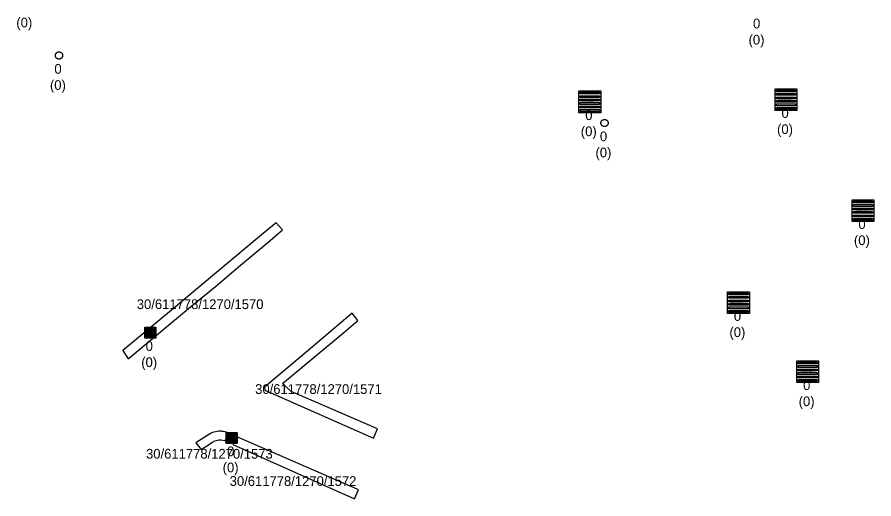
# Model space of a CAD drawing. Extents: x -606452 to -604459, y -1157823 to -1156972.
# Drawn here: x -605037.7 to -604978.6, y -1157404.5 to -1157371.3 of the extents above; entities that cross this region are included whole.
import ezdxf

# ---------------------------------------------------------------- set-up
doc = ezdxf.new("R2010")
doc.units = 0
for name, color, linetype in [('Odvodnění plošné', 7, 'Continuous'), ('Uliční vpusť', 7, 'Continuous'), ('Vstupní šachta stoky', 7, 'Continuous')]:
    doc.layers.add(name, color=color, linetype=linetype)

msp = doc.modelspace()

# ---------------------------------------------------------------- linework, layer by layer
at = {"layer": 'Odvodnění plošné'}
for points in [[(-605028.769, -1157392.908), (-605030.372, -1157394.244), (-605030.018, -1157394.819), (-605025.85, -1157391.35), (-605023.89, -1157389.74), (-605022.41, -1157388.48), (-605020.38, -1157386.82), (-605019.38, -1157385.93), (-605019.825, -1157385.453), (-605020.832, -1157386.292), (-605027.175, -1157391.579), (-605027.971, -1157392.243)], [(-605013.108, -1157400.283), (-605012.83, -1157399.644), (-605018.77, -1157397.064), (-605019.367, -1157396.53), (-605015.155, -1157393.008), (-605014.177, -1157392.19), (-605014.57, -1157391.68), (-605017.619, -1157394.254), (-605019.76, -1157396.062), (-605020.61, -1157396.78), (-605020.6, -1157396.97), (-605019.031, -1157397.664)], [(-605023.861, -1157400.424), (-605023.741, -1157400.409), (-605023.619, -1157400.409), (-605023.498, -1157400.424), (-605023.38, -1157400.455), (-605023.337, -1157400.47), (-605023.123, -1157399.91), (-605023.257, -1157399.869), (-605023.356, -1157399.843), (-605023.434, -1157399.829), (-605023.545, -1157399.815), (-605023.609, -1157399.81), (-605023.778, -1157399.81), (-605023.796, -1157399.812), (-605024.002, -1157399.842), (-605024.192, -1157399.891), (-605024.348, -1157399.957), (-605025.355, -1157400.597), (-605024.972, -1157401.063), (-605024.211, -1157400.568), (-605024.047, -1157400.476)], [(-605022.567, -1157400.166), (-605022.812, -1157400.713), (-605014.409, -1157404.464), (-605014.225, -1157404.04), (-605014.137, -1157403.839), (-605014.225, -1157403.801)]]:
    msp.add_lwpolyline(points, close=True, dxfattribs=at)
at = {"layer": 'Uliční vpusť'}
for points in [[(-604998.95, -1157376.37), (-604997.45, -1157376.37), (-604997.45, -1157377.87), (-604998.95, -1157377.87)], [(-604985.43, -1157376.22), (-604983.93, -1157376.22), (-604983.93, -1157377.72), (-604985.43, -1157377.72)], [(-604985.34, -1157376.31), (-604984.02, -1157376.31), (-604984.02, -1157376.43), (-604985.34, -1157376.43)], [(-604998.86, -1157376.46), (-604997.54, -1157376.46), (-604997.54, -1157376.58), (-604998.86, -1157376.58)], [(-604998.86, -1157376.7), (-604997.54, -1157376.7), (-604997.54, -1157376.82), (-604998.86, -1157376.82)], [(-604998.86, -1157376.94), (-604997.54, -1157376.94), (-604997.54, -1157377.06), (-604998.86, -1157377.06)], [(-604985.34, -1157376.55), (-604984.02, -1157376.55), (-604984.02, -1157376.67), (-604985.34, -1157376.67)], [(-604985.34, -1157376.79), (-604984.02, -1157376.79), (-604984.02, -1157376.91), (-604985.34, -1157376.91)], [(-604998.86, -1157377.18), (-604997.54, -1157377.18), (-604997.54, -1157377.3), (-604998.86, -1157377.3)], [(-604998.86, -1157377.42), (-604997.54, -1157377.42), (-604997.54, -1157377.54), (-604998.86, -1157377.54)], [(-604985.34, -1157377.03), (-604984.02, -1157377.03), (-604984.02, -1157377.15), (-604985.34, -1157377.15)], [(-604985.34, -1157377.27), (-604984.02, -1157377.27), (-604984.02, -1157377.39), (-604985.34, -1157377.39)], [(-604985.34, -1157377.51), (-604984.02, -1157377.51), (-604984.02, -1157377.63), (-604985.34, -1157377.63)], [(-604998.86, -1157377.66), (-604997.54, -1157377.66), (-604997.54, -1157377.78), (-604998.86, -1157377.78)], [(-604980.13, -1157383.87), (-604978.63, -1157383.87), (-604978.63, -1157385.37), (-604980.13, -1157385.37)], [(-604980.04, -1157383.96), (-604978.72, -1157383.96), (-604978.72, -1157384.08), (-604980.04, -1157384.08)], [(-604980.04, -1157384.2), (-604978.72, -1157384.2), (-604978.72, -1157384.32), (-604980.04, -1157384.32)], [(-604980.04, -1157384.44), (-604978.72, -1157384.44), (-604978.72, -1157384.56), (-604980.04, -1157384.56)], [(-604980.04, -1157384.68), (-604978.72, -1157384.68), (-604978.72, -1157384.8), (-604980.04, -1157384.8)], [(-604980.04, -1157384.92), (-604978.72, -1157384.92), (-604978.72, -1157385.04), (-604980.04, -1157385.04)], [(-604980.04, -1157385.16), (-604978.72, -1157385.16), (-604978.72, -1157385.28), (-604980.04, -1157385.28)], [(-604988.71, -1157390.2), (-604987.21, -1157390.2), (-604987.21, -1157391.7), (-604988.71, -1157391.7)], [(-604988.62, -1157390.29), (-604987.3, -1157390.29), (-604987.3, -1157390.41), (-604988.62, -1157390.41)], [(-604988.62, -1157390.53), (-604987.3, -1157390.53), (-604987.3, -1157390.65), (-604988.62, -1157390.65)], [(-604988.62, -1157390.77), (-604987.3, -1157390.77), (-604987.3, -1157390.89), (-604988.62, -1157390.89)], [(-604988.62, -1157391.01), (-604987.3, -1157391.01), (-604987.3, -1157391.13), (-604988.62, -1157391.13)], [(-604988.62, -1157391.25), (-604987.3, -1157391.25), (-604987.3, -1157391.37), (-604988.62, -1157391.37)], [(-604988.62, -1157391.49), (-604987.3, -1157391.49), (-604987.3, -1157391.61), (-604988.62, -1157391.61)], [(-605028.865, -1157392.645), (-605028.115, -1157392.645), (-605028.115, -1157393.395), (-605028.865, -1157393.395)], [(-605028.82, -1157392.69), (-605028.16, -1157392.69), (-605028.16, -1157392.75), (-605028.82, -1157392.75)], [(-605028.82, -1157392.81), (-605028.16, -1157392.81), (-605028.16, -1157392.87), (-605028.82, -1157392.87)], [(-605028.82, -1157392.93), (-605028.16, -1157392.93), (-605028.16, -1157392.99), (-605028.82, -1157392.99)], [(-605028.82, -1157393.05), (-605028.16, -1157393.05), (-605028.16, -1157393.11), (-605028.82, -1157393.11)], [(-605028.82, -1157393.17), (-605028.16, -1157393.17), (-605028.16, -1157393.23), (-605028.82, -1157393.23)], [(-605028.82, -1157393.29), (-605028.16, -1157393.29), (-605028.16, -1157393.35), (-605028.82, -1157393.35)], [(-604983.94, -1157394.96), (-604982.44, -1157394.96), (-604982.44, -1157396.46), (-604983.94, -1157396.46)], [(-604983.85, -1157395.05), (-604982.53, -1157395.05), (-604982.53, -1157395.17), (-604983.85, -1157395.17)], [(-604983.85, -1157395.29), (-604982.53, -1157395.29), (-604982.53, -1157395.41), (-604983.85, -1157395.41)], [(-604983.85, -1157395.53), (-604982.53, -1157395.53), (-604982.53, -1157395.65), (-604983.85, -1157395.65)], [(-604983.85, -1157395.77), (-604982.53, -1157395.77), (-604982.53, -1157395.89), (-604983.85, -1157395.89)], [(-604983.85, -1157396.01), (-604982.53, -1157396.01), (-604982.53, -1157396.13), (-604983.85, -1157396.13)], [(-604983.85, -1157396.25), (-604982.53, -1157396.25), (-604982.53, -1157396.37), (-604983.85, -1157396.37)], [(-605023.255, -1157399.895), (-605022.505, -1157399.895), (-605022.505, -1157400.645), (-605023.255, -1157400.645)], [(-605023.21, -1157399.94), (-605022.55, -1157399.94), (-605022.55, -1157400), (-605023.21, -1157400)], [(-605023.21, -1157400.06), (-605022.55, -1157400.06), (-605022.55, -1157400.12), (-605023.21, -1157400.12)], [(-605023.21, -1157400.18), (-605022.55, -1157400.18), (-605022.55, -1157400.24), (-605023.21, -1157400.24)], [(-605023.21, -1157400.3), (-605022.55, -1157400.3), (-605022.55, -1157400.36), (-605023.21, -1157400.36)], [(-605023.21, -1157400.42), (-605022.55, -1157400.42), (-605022.55, -1157400.48), (-605023.21, -1157400.48)], [(-605023.21, -1157400.54), (-605022.55, -1157400.54), (-605022.55, -1157400.6), (-605023.21, -1157400.6)]]:
    msp.add_lwpolyline(points, close=True, dxfattribs=at)
at = {"layer": 'Vstupní šachta stoky'}
for p, q in [((-605034.793, -1157373.681), (-605034.78, -1157373.681)), ((-604997.203, -1157378.33), (-604997.19, -1157378.33))]:
    msp.add_line(p, q, dxfattribs=at)
for points in [[(-605034.78, -1157373.681), (-605034.767, -1157373.681), (-605034.754, -1157373.682), (-605034.741, -1157373.684), (-605034.728, -1157373.687), (-605034.715, -1157373.69), (-605034.702, -1157373.693), (-605034.69, -1157373.698), (-605034.678, -1157373.703), (-605034.666, -1157373.709), (-605034.654, -1157373.715), (-605034.643, -1157373.722), (-605034.632, -1157373.73), (-605034.622, -1157373.738), (-605034.612, -1157373.746), (-605034.602, -1157373.755), (-605034.593, -1157373.765), (-605034.585, -1157373.775), (-605034.577, -1157373.786), (-605034.569, -1157373.797), (-605034.562, -1157373.808), (-605034.556, -1157373.82), (-605034.551, -1157373.832), (-605034.546, -1157373.844), (-605034.541, -1157373.856), (-605034.538, -1157373.869), (-605034.535, -1157373.882), (-605034.533, -1157373.895), (-605034.531, -1157373.908), (-605034.53, -1157373.921), (-605034.53, -1157373.934), (-605034.531, -1157373.948), (-605034.532, -1157373.961), (-605034.534, -1157373.974), (-605034.536, -1157373.987), (-605034.54, -1157373.999), (-605034.543, -1157374.012), (-605034.548, -1157374.024), (-605034.553, -1157374.037), (-605034.559, -1157374.048), (-605034.566, -1157374.06), (-605034.573, -1157374.071), (-605034.58, -1157374.082), (-605034.589, -1157374.092), (-605034.597, -1157374.102), (-605034.607, -1157374.111), (-605034.617, -1157374.12), (-605034.627, -1157374.129), (-605034.637, -1157374.136), (-605034.648, -1157374.144), (-605034.66, -1157374.15), (-605034.672, -1157374.156), (-605034.684, -1157374.162), (-605034.696, -1157374.166), (-605034.708, -1157374.171), (-605034.721, -1157374.174), (-605034.734, -1157374.177), (-605034.747, -1157374.179), (-605034.76, -1157374.18), (-605034.773, -1157374.181), (-605034.787, -1157374.181), (-605034.8, -1157374.18), (-605034.813, -1157374.179), (-605034.826, -1157374.177), (-605034.839, -1157374.174), (-605034.852, -1157374.171), (-605034.864, -1157374.166), (-605034.876, -1157374.162), (-605034.888, -1157374.156), (-605034.9, -1157374.15), (-605034.912, -1157374.144), (-605034.923, -1157374.136), (-605034.933, -1157374.129), (-605034.943, -1157374.12), (-605034.953, -1157374.111), (-605034.963, -1157374.102), (-605034.971, -1157374.092), (-605034.98, -1157374.082), (-605034.987, -1157374.071), (-605034.994, -1157374.06), (-605035.001, -1157374.048), (-605035.007, -1157374.037), (-605035.012, -1157374.024), (-605035.017, -1157374.012), (-605035.02, -1157373.999), (-605035.024, -1157373.987), (-605035.026, -1157373.974), (-605035.028, -1157373.961), (-605035.029, -1157373.948), (-605035.03, -1157373.934), (-605035.03, -1157373.921), (-605035.029, -1157373.908), (-605035.027, -1157373.895), (-605035.025, -1157373.882), (-605035.022, -1157373.869), (-605035.019, -1157373.856), (-605035.014, -1157373.844), (-605035.009, -1157373.832), (-605035.004, -1157373.82), (-605034.998, -1157373.808), (-605034.991, -1157373.797)], [(-605034.991, -1157373.797), (-605034.983, -1157373.786), (-605034.975, -1157373.775), (-605034.967, -1157373.765), (-605034.958, -1157373.755), (-605034.948, -1157373.746), (-605034.938, -1157373.738), (-605034.928, -1157373.73), (-605034.917, -1157373.722), (-605034.906, -1157373.715), (-605034.894, -1157373.709), (-605034.882, -1157373.703), (-605034.87, -1157373.698), (-605034.858, -1157373.693), (-605034.845, -1157373.69), (-605034.832, -1157373.687), (-605034.819, -1157373.684), (-605034.806, -1157373.682), (-605034.793, -1157373.681)], [(-604997.19, -1157378.33), (-604997.177, -1157378.33), (-604997.164, -1157378.331), (-604997.151, -1157378.333), (-604997.138, -1157378.336), (-604997.125, -1157378.339), (-604997.112, -1157378.342), (-604997.1, -1157378.347), (-604997.088, -1157378.352), (-604997.076, -1157378.358), (-604997.064, -1157378.364), (-604997.053, -1157378.371), (-604997.042, -1157378.379), (-604997.032, -1157378.387), (-604997.022, -1157378.395), (-604997.012, -1157378.404), (-604997.003, -1157378.414), (-604996.995, -1157378.424), (-604996.987, -1157378.435), (-604996.979, -1157378.446), (-604996.972, -1157378.457), (-604996.966, -1157378.469), (-604996.961, -1157378.481), (-604996.956, -1157378.493), (-604996.951, -1157378.505), (-604996.948, -1157378.518), (-604996.945, -1157378.531), (-604996.943, -1157378.544), (-604996.941, -1157378.557), (-604996.94, -1157378.57), (-604996.94, -1157378.583), (-604996.941, -1157378.597), (-604996.942, -1157378.61), (-604996.944, -1157378.623), (-604996.946, -1157378.636), (-604996.95, -1157378.648), (-604996.953, -1157378.661), (-604996.958, -1157378.673), (-604996.963, -1157378.686), (-604996.969, -1157378.697), (-604996.976, -1157378.709), (-604996.983, -1157378.72), (-604996.99, -1157378.731), (-604996.999, -1157378.741), (-604997.007, -1157378.751), (-604997.017, -1157378.76), (-604997.027, -1157378.769), (-604997.037, -1157378.778), (-604997.047, -1157378.785), (-604997.058, -1157378.793), (-604997.07, -1157378.799), (-604997.082, -1157378.805), (-604997.094, -1157378.811), (-604997.106, -1157378.815), (-604997.118, -1157378.82), (-604997.131, -1157378.823), (-604997.144, -1157378.826), (-604997.157, -1157378.828), (-604997.17, -1157378.829), (-604997.183, -1157378.83), (-604997.197, -1157378.83), (-604997.21, -1157378.829), (-604997.223, -1157378.828), (-604997.236, -1157378.826), (-604997.249, -1157378.823), (-604997.262, -1157378.82), (-604997.274, -1157378.815), (-604997.286, -1157378.811), (-604997.298, -1157378.805), (-604997.31, -1157378.799), (-604997.322, -1157378.793), (-604997.333, -1157378.785), (-604997.343, -1157378.778), (-604997.353, -1157378.769), (-604997.363, -1157378.76), (-604997.373, -1157378.751), (-604997.381, -1157378.741), (-604997.39, -1157378.731), (-604997.397, -1157378.72), (-604997.404, -1157378.709), (-604997.411, -1157378.697), (-604997.417, -1157378.686), (-604997.422, -1157378.673), (-604997.427, -1157378.661), (-604997.43, -1157378.648), (-604997.434, -1157378.636), (-604997.436, -1157378.623), (-604997.438, -1157378.61), (-604997.439, -1157378.597), (-604997.44, -1157378.583), (-604997.44, -1157378.57), (-604997.439, -1157378.557), (-604997.437, -1157378.544), (-604997.435, -1157378.531), (-604997.432, -1157378.518), (-604997.429, -1157378.505), (-604997.424, -1157378.493), (-604997.419, -1157378.481), (-604997.414, -1157378.469), (-604997.408, -1157378.457), (-604997.401, -1157378.446)], [(-604997.401, -1157378.446), (-604997.393, -1157378.435), (-604997.385, -1157378.424), (-604997.377, -1157378.414), (-604997.368, -1157378.404), (-604997.358, -1157378.395), (-604997.348, -1157378.387), (-604997.338, -1157378.379), (-604997.327, -1157378.371), (-604997.316, -1157378.364), (-604997.304, -1157378.358), (-604997.292, -1157378.352), (-604997.28, -1157378.347), (-604997.268, -1157378.342), (-604997.255, -1157378.339), (-604997.242, -1157378.336), (-604997.229, -1157378.333), (-604997.216, -1157378.331), (-604997.203, -1157378.33)]]:
    msp.add_lwpolyline(points, dxfattribs=at)

# ---------------------------------------------------------------- texts
at = {"layer": 'Odvodnění plošné'}
for s, p in [('30/611778/1270/1570', (-605029.418, -1157391.394)), ('30/611778/1270/1571', (-605021.262, -1157397.24)), ('30/611778/1270/1573', (-605028.781, -1157401.695)), ('30/611778/1270/1572', (-605023.016, -1157403.573))]:
    msp.add_text(s, height=0.67082, dxfattribs=at).set_placement(p)
at = {"layer": 'Uliční vpusť'}
for height, p in [(0.1155, (-604985.204, -1157377.018)), (0.1155, (-604998.724, -1157377.168)), (0.1155, (-604979.904, -1157384.668)), (0.1155, (-604988.484, -1157390.998)), (0.0578, (-605028.752, -1157393.044)), (0.1155, (-604983.714, -1157395.758)), (0.0578, (-605023.142, -1157400.294))]:
    msp.add_text('Rozhodnout', height=height, rotation=359.99999, dxfattribs=at).set_placement(p)
for s, height, p in [('0', 0.671, (-604984.996, -1157378.228)), ('0', 0.671, (-604998.516, -1157378.378)), ('(0)', 0.6708, (-604998.822, -1157379.489)), ('(0)', 0.6708, (-604985.302, -1157379.339)), ('0', 0.671, (-604979.696, -1157385.878)), ('(0)', 0.6708, (-604980.002, -1157386.989)), ('0', 0.671, (-604988.276, -1157392.208)), ('(0)', 0.6708, (-604988.582, -1157393.319)), ('0', 0.671, (-605028.806, -1157394.278)), ('(0)', 0.6708, (-605029.112, -1157395.389)), ('0', 0.671, (-604983.506, -1157396.968)), ('(0)', 0.6708, (-604983.812, -1157398.079)), ('0', 0.671, (-605023.196, -1157401.528)), ('(0)', 0.6708, (-605023.502, -1157402.639))]:
    msp.add_text(s, height=height, dxfattribs=at).set_placement(p)
at = {"layer": 'Vstupní šachta stoky'}
for s, height, p in [('(0)', 0.6708, (-605037.719, -1157371.997)), ('0', 0.671, (-604986.956, -1157372.068)), ('(0)', 0.6708, (-604987.262, -1157373.179)), ('0', 0.671, (-605035.096, -1157375.189)), ('(0)', 0.6708, (-605035.402, -1157376.3)), ('0', 0.671, (-604997.506, -1157379.838)), ('(0)', 0.6708, (-604997.812, -1157380.949))]:
    msp.add_text(s, height=height, dxfattribs=at).set_placement(p)

doc.saveas('drawing.dxf')
